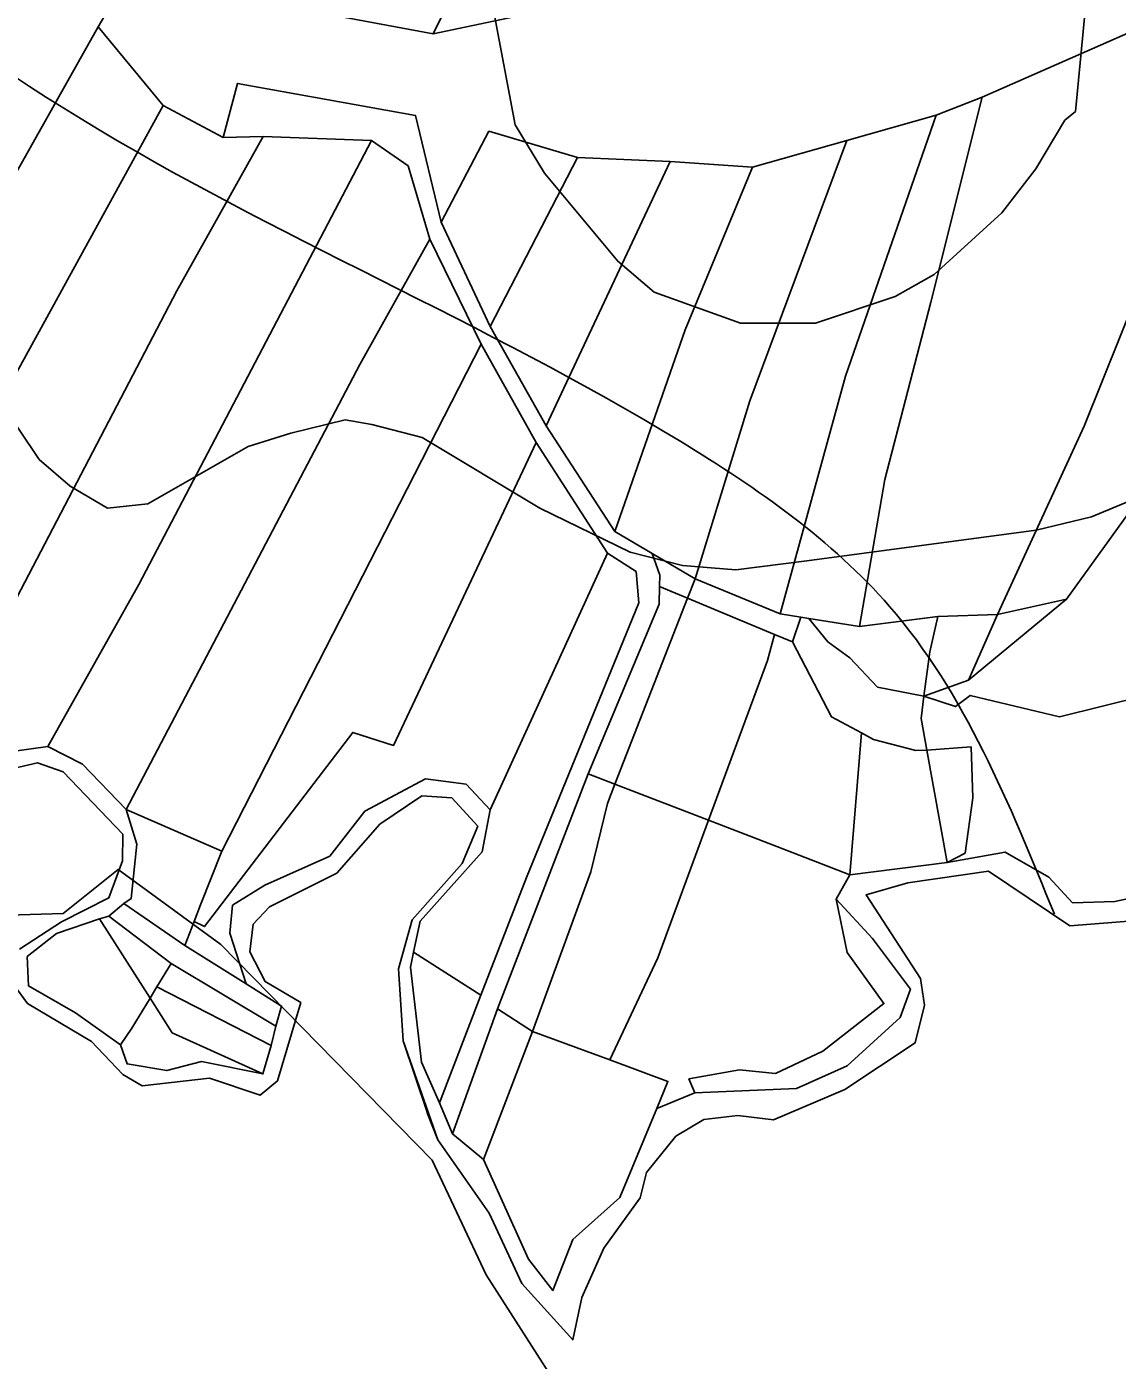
# Model space of a CAD drawing. Extents: x -510989 to -501240, y -1184665 to -1176098.
# Drawn here: x -501942.3 to -501694.8, y -1184298.4 to -1183995.8 of the extents above; entities that cross this region are included whole.
import ezdxf

# ---------------------------------------------------------------- set-up
doc = ezdxf.new("R2010")
doc.units = 0
for name, color, linetype in [('orna_puda', 7, 'Continuous'), ('ostatni_plocha_x_dobyvaci_prostor', 7, 'Continuous'), ('ostatni_plocha_x_draha', 7, 'Continuous'), ('ostatni_plocha_x_jina_plocha', 7, 'Continuous'), ('ostatni_plocha_x_ostatni_komunikace', 7, 'Continuous'), ('popis', 7, 'Continuous'), ('STAV_zaplavove_uzemi', 7, 'Continuous'), ('trvaly_travni_porost', 7, 'Continuous'), ('vodni_plocha_x_vodni_tok_v_koryt_prir_n_upr', 7, 'Continuous'), ('vrstevnice_01', 7, 'Continuous'), ('vrstevnice_02', 7, 'Continuous')]:
    doc.layers.add(name, color=color, linetype=linetype)

msp = doc.modelspace()

# ---------------------------------------------------------------- linework, layer by layer
at = {"layer": 'orna_puda'}
msp.add_lwpolyline([(-501512.55, -1183995.12), (-501534.61, -1184017.6), (-501561.07, -1184045.86), (-501612.09, -1184107.75), (-501632.04, -1184126.86), (-501640.1, -1184133.08), (-501650.4, -1184138.89), (-501660.56, -1184142.34), (-501677.32, -1184142.83), (-501688.38, -1184147.53), (-501707.95, -1184152.37), (-501728.19, -1184147.52), (-501731.54, -1184150.05), (-501738.69, -1184147.66), (-501728.56, -1184144.08), (-501706.37, -1184125.67), (-501637.9, -1184030.79), (-501628.17, -1184015.32), (-501624.3, -1184002.75), (-501622.66, -1183997.39), (-501612.32, -1183952.6)], dxfattribs=at)
for points in [[(-501664.91, -1183985.01), (-501681.56, -1184034.59), (-501702.32, -1184086.41), (-501722.03, -1184129.14), (-501735.56, -1184129.64), (-501753.3, -1184131.89), (-501747.55, -1184098.48), (-501737.14, -1184058.29), (-501725.5, -1184011.71)], [(-501911.35, -1184013.65), (-501957.45, -1184097.42), (-501976.31, -1184087.77), (-501969.43, -1184074.9), (-501946.7, -1184032.39), (-501926.09, -1183995.79)], [(-501735.92, -1184015.8), (-501725.5, -1184011.71), (-501737.14, -1184058.29), (-501747.55, -1184098.48), (-501753.3, -1184131.89), (-501764.84, -1184130.05), (-501766.64, -1184129.76), (-501771.3, -1184129.01), (-501756.48, -1184075.07)], [(-501888.67, -1184020.69), (-501908.25, -1184055.69), (-501948.18, -1184132.24), (-501965.7, -1184163.04), (-501974.95, -1184155.17), (-501985.78, -1184155.18), (-501971.83, -1184123.56), (-501957.45, -1184097.42), (-501911.35, -1184013.65), (-501897.73, -1184020.9)], [(-501735.92, -1184015.8), (-501756.48, -1184075.07), (-501771.3, -1184129.01), (-501790.63, -1184121.04), (-501778.23, -1184080.67), (-501756.19, -1184021.57)], [(-501864.1, -1184021.61), (-501916.85, -1184122.34), (-501937.53, -1184159.1), (-501948.4, -1184160.64), (-501955.15, -1184166.16), (-501965.7, -1184163.04), (-501948.18, -1184132.24), (-501908.25, -1184055.69), (-501888.67, -1184020.69)], [(-501864.1, -1184021.61), (-501855.78, -1184027.35), (-501850.86, -1184043.96), (-501866.7, -1184072.42), (-501919.75, -1184173.38), (-501929.66, -1184163.09), (-501937.53, -1184159.1), (-501916.85, -1184122.34)], [(-501756.19, -1184021.57), (-501778.23, -1184080.67), (-501790.63, -1184121.04), (-501800.37, -1184115.29), (-501808.83, -1184110.29), (-501792.92, -1184064.55), (-501777.62, -1184027.66)], [(-501796.28, -1184026.35), (-501824.4, -1184086.32), (-501837.13, -1184063.77), (-501817.33, -1184025.47)], [(-501777.62, -1184027.66), (-501792.92, -1184064.55), (-501808.83, -1184110.29), (-501824.4, -1184086.32), (-501796.28, -1184026.35)], [(-501850.86, -1184043.96), (-501839.22, -1184067.82), (-501898.03, -1184182.82), (-501919.75, -1184173.38), (-501866.7, -1184072.42)], [(-501839.22, -1184067.82), (-501826.67, -1184090.08), (-501859.12, -1184158.87), (-501868.35, -1184155.92), (-501901.95, -1184199.98), (-501904.32, -1184198.8), (-501902.86, -1184195.07), (-501898.03, -1184182.82)], [(-501826.67, -1184090.08), (-501810.48, -1184115.26), (-501837.12, -1184173.5), (-501842.62, -1184167.65), (-501851.82, -1184166.43), (-501865.62, -1184173.78), (-501873.56, -1184184.01), (-501888.31, -1184190.58), (-501895.62, -1184195.13), (-501896.26, -1184201.46), (-501892.53, -1184212.97), (-501906.46, -1184204.25), (-501904.32, -1184198.8), (-501901.95, -1184199.98), (-501868.35, -1184155.92), (-501859.12, -1184158.87)], [(-501792.35, -1184125.45), (-501808.82, -1184167.63), (-501814.88, -1184165.28), (-501798.77, -1184126.82), (-501798.68, -1184122.82)], [(-501772.59, -1184133.66), (-501774.22, -1184139.55), (-501787.6, -1184175.83), (-501808.82, -1184167.63), (-501792.35, -1184125.45)], [(-501768.55, -1184135.34), (-501759.67, -1184152.4), (-501752.9, -1184156.03), (-501755.55, -1184188.22), (-501772.08, -1184181.83), (-501787.6, -1184175.83), (-501774.22, -1184139.55), (-501772.59, -1184133.66)], [(-501808.82, -1184167.63), (-501810.54, -1184172.01), (-501814.28, -1184187.58), (-501827.54, -1184223.76), (-501835.51, -1184218.61), (-501814.88, -1184165.28)], [(-501808.82, -1184167.63), (-501787.6, -1184175.83), (-501799.11, -1184207.04), (-501810.02, -1184230.22), (-501827.54, -1184223.76), (-501814.28, -1184187.58), (-501810.54, -1184172.01)], [(-501772.08, -1184181.83), (-501755.55, -1184188.22), (-501758.59, -1184193.78), (-501756.13, -1184205.86), (-501747.78, -1184217.44), (-501761.64, -1184228.23), (-501772.39, -1184233.28), (-501780.53, -1184232.48), (-501792.02, -1184234.55), (-501790.71, -1184237.69), (-501799.35, -1184241.23), (-501796.81, -1184235.1), (-501810.02, -1184230.22), (-501799.11, -1184207.04), (-501787.6, -1184175.83)]]:
    msp.add_lwpolyline(points, close=True, dxfattribs=at)
at = {"layer": 'ostatni_plocha_x_dobyvaci_prostor'}
for points in [[(-501917.35, -1184181.25), (-501919.75, -1184173.38), (-501898.03, -1184182.82), (-501902.86, -1184195.07), (-501904.32, -1184198.8), (-501906.46, -1184204.25), (-501920.33, -1184194.77), (-501918.66, -1184193.61)], [(-501855.25, -1184209.2), (-501854.53, -1184205.79), (-501839.23, -1184215.51), (-501848.66, -1184239.95), (-501852.77, -1184230.77)], [(-501835.51, -1184218.61), (-501827.54, -1184223.76), (-501838.66, -1184252.86), (-501845.73, -1184246.97)], [(-501827.54, -1184223.76), (-501810.02, -1184230.22), (-501796.81, -1184235.1), (-501799.35, -1184241.23), (-501807.74, -1184261.45), (-501818.4, -1184271.01), (-501822.9, -1184282.58), (-501828.44, -1184275.42), (-501838.66, -1184252.86)]]:
    msp.add_lwpolyline(points, close=True, dxfattribs=at)
at = {"layer": 'ostatni_plocha_x_draha'}
for points in [[(-501664.91, -1183985.01), (-501725.5, -1184011.71), (-501735.92, -1184015.8), (-501756.19, -1184021.57), (-501777.62, -1184027.66), (-501796.28, -1184026.35), (-501817.33, -1184025.47), (-501837.44, -1184019.49), (-501848.27, -1184040.14), (-501854.1, -1184015.89), (-501894.48, -1184008.62), (-501897.73, -1184020.9), (-501911.35, -1184013.65), (-501926.09, -1183995.79), (-501924.39, -1183992.84)], [(-501873.32, -1183993.06), (-501850.12, -1183997.39), (-501808.98, -1183988.64)]]:
    msp.add_lwpolyline(points, dxfattribs=at)
at = {"layer": 'ostatni_plocha_x_jina_plocha'}
for points in [[(-501925.84, -1184198.22), (-501914.35, -1184216.22), (-501918.48, -1184223), (-501921.07, -1184226.82), (-501931.28, -1184219.51), (-501941.96, -1184213.42), (-501942.24, -1184206.78), (-501935.55, -1184201.54)], [(-501925.84, -1184198.22), (-501923.7, -1184197.58), (-501909.54, -1184208.32), (-501912.78, -1184213.64), (-501914.35, -1184216.22)], [(-501909.54, -1184208.32), (-501885.81, -1184222.58), (-501886.86, -1184226.96), (-501912.78, -1184213.64)], [(-501912.78, -1184213.64), (-501886.86, -1184226.96), (-501888.71, -1184233.39), (-501909.34, -1184224.06), (-501914.35, -1184216.22)], [(-501914.35, -1184216.22), (-501909.34, -1184224.06), (-501888.71, -1184233.39), (-501902.69, -1184230.61), (-501910.57, -1184232.65), (-501919.54, -1184231.13), (-501921.07, -1184226.82), (-501918.48, -1184223)]]:
    msp.add_lwpolyline(points, close=True, dxfattribs=at)
at = {"layer": 'ostatni_plocha_x_ostatni_komunikace'}
msp.add_lwpolyline([(-501854.1, -1184015.89), (-501848.27, -1184040.14), (-501837.13, -1184063.77), (-501824.4, -1184086.32), (-501808.83, -1184110.29), (-501800.37, -1184115.29), (-501798.62, -1184120.23), (-501798.68, -1184122.82), (-501798.77, -1184126.82), (-501814.88, -1184165.28), (-501835.51, -1184218.61), (-501845.73, -1184246.97), (-501848.27, -1184240.89), (-501848.66, -1184239.95), (-501839.23, -1184215.51), (-501828.91, -1184188.8), (-501803.43, -1184126.49), (-501804.02, -1184119.42), (-501810.48, -1184115.26), (-501826.67, -1184090.08), (-501839.22, -1184067.82), (-501850.86, -1184043.96), (-501855.78, -1184027.35), (-501864.1, -1184021.61), (-501888.67, -1184020.69), (-501897.73, -1184020.9), (-501894.48, -1184008.62)], close=True, dxfattribs=at)
at = {"layer": 'popis'}
for points in [[(-501943.95, -1184205.06), (-501934.46, -1184198.86), (-501923.68, -1184193.47), (-501920.6, -1184185.03), (-501920.54, -1184178.98), (-501934.04, -1184164.85), (-501939.87, -1184162.83), (-501948.71, -1184164.83)], [(-501685.55, -1184198.22), (-501705.56, -1184199.8), (-501724.06, -1184187.42), (-501742.36, -1184190.05), (-501751.84, -1184192.76), (-501739.47, -1184211.73), (-501738.54, -1184217.81), (-501740.72, -1184226.38), (-501756.65, -1184236.91), (-501772.81, -1184243.84), (-501780.94, -1184242.85), (-501788.63, -1184243.76), (-501795.03, -1184247.57), (-501801.65, -1184255.78), (-501803.14, -1184261.51), (-501807.25, -1184267.24), (-501811.36, -1184272.96), (-501816.36, -1184284.14), (-501818.42, -1184293.76), (-501829.93, -1184281), (-501837.34, -1184265.04), (-501849.04, -1184248.33), (-501856.87, -1184225.9), (-501857.94, -1184209.59), (-501854.87, -1184198.44), (-501843.5, -1184185.64), (-501839.96, -1184177.22), (-501845.88, -1184170.74), (-501852.65, -1184170.29), (-501862.17, -1184176.75), (-501871.98, -1184187.84), (-501887.2, -1184195.47), (-501890.93, -1184199.42), (-501891.7, -1184205.69), (-501888.24, -1184212.44), (-501880.12, -1184217.22), (-501885.4, -1184234.99), (-501889.35, -1184238.23), (-501900.84, -1184234.35), (-501916.12, -1184236.09), (-501920.49, -1184233.55), (-501927.62, -1184226.08), (-501942.18, -1184217.42), (-501945.23, -1184213.2)]]:
    msp.add_lwpolyline(points, dxfattribs=at)
at = {"layer": 'STAV_zaplavove_uzemi'}
msp.add_spline([(-502765.18, -1180820.83), (-502819.12, -1180854.68), (-502855.09, -1180856.79), (-502878.36, -1180851.5), (-502911.15, -1180848.33), (-502954.52, -1180870.54), (-502984.14, -1180869.48), (-503005.29, -1180861.02), (-503048.66, -1180872.66), (-503074.04, -1180895.93), (-503100.49, -1180910.74), (-503124.82, -1180934.01), (-503148.09, -1180961.51), (-503167.13, -1180991.13), (-503214.18, -1181039.04), (-503223.14, -1181058.24), (-503224.42, -1181086.39), (-503233.38, -1181129.91), (-503224.42, -1181152.95), (-503210.34, -1181174.71), (-503189.86, -1181187.51), (-503177.06, -1181216.94), (-503187.3, -1181265.58), (-503182.09, -1181326.92), (-503202.22, -1181367.18), (-503223.9, -1181396.6), (-503227, -1181422.93), (-503244.04, -1181475.59), (-503248.68, -1181509.66), (-503278.16, -1181558.16), (-503308.83, -1181601.52), (-503351.14, -1181645.95), (-503365.95, -1181659.7), (-503395.57, -1181685.09), (-503411.43, -1181722.11), (-503422.01, -1181739.03), (-503437.88, -1181747.49), (-503460.09, -1181743.26), (-503481.25, -1181748.55), (-503492.88, -1181761.25), (-503472.79, -1181803.56), (-503443.17, -1181840.58), (-503413.55, -1181857.5), (-503278.84, -1181941.97), (-503242.23, -1181977.17), (-503180.29, -1182027.85), (-503125.38, -1182098.25), (-503088.78, -1182167.23), (-503075.54, -1182217), (-503114.26, -1182162.8), (-503152.97, -1182091.56), (-503197.89, -1182048.2), (-503210.28, -1182032.71), (-503231.96, -1182021.87), (-503259.83, -1182017.22), (-503266.03, -1182021.87), (-503224.21, -1182048.2), (-503199.43, -1182076.07), (-503157.62, -1182114.79), (-503135.94, -1182159.7), (-503118.9, -1182207.71), (-503111.16, -1182251.07), (-503108.24, -1182409.43), (-503115.92, -1182478.55), (-503128.72, -1182603.98), (-503131.28, -1182696.13), (-503104.4, -1182780.6), (-503071.45, -1182869.91), (-503052.71, -1182886.94), (-502977.76, -1182944.86), (-502838.07, -1183047.07), (-502664.31, -1183174.84), (-502563.8, -1183270.24), (-502485.44, -1183353.71), (-502446.26, -1183432.07), (-502383.48, -1183571.46), (-502315.46, -1183658.04), (-502253.62, -1183724), (-502158.8, -1183808.51), (-502045.43, -1183923.94), (-501930, -1184016.7), (-501793.89, -1184089.91), (-501746.5, -1184127.32), (-501709.09, -1184197.15)], degree=3, dxfattribs=at)
at = {"layer": 'trvaly_travni_porost'}
for points in [[(-501624.62, -1183960.62), (-501631.88, -1183999.91), (-501624.3, -1184002.75), (-501628.17, -1184015.32), (-501637.9, -1184030.79), (-501706.37, -1184125.67), (-501722.03, -1184129.14), (-501702.32, -1184086.41), (-501681.56, -1184034.59), (-501664.91, -1183985.01)], [(-501840.27, -1183977.53), (-501850.12, -1183997.39), (-501873.32, -1183993.06), (-501856.18, -1183963.3)], [(-501840.27, -1183977.53), (-501808.98, -1183988.64), (-501850.12, -1183997.39)], [(-501924.39, -1183992.84), (-501926.09, -1183995.79), (-501946.7, -1184032.39), (-501969.43, -1184074.9), (-501992.78, -1184071.16), (-501966.09, -1184025.86), (-501942.45, -1183983.47)], [(-501817.33, -1184025.47), (-501837.13, -1184063.77), (-501848.27, -1184040.14), (-501837.44, -1184019.49)], [(-501810.48, -1184115.26), (-501804.02, -1184119.42), (-501803.43, -1184126.49), (-501828.91, -1184188.8), (-501839.23, -1184215.51), (-501854.53, -1184205.79), (-501853.07, -1184198.77), (-501838.94, -1184183.04), (-501837.12, -1184173.5)], [(-501798.62, -1184120.23), (-501800.37, -1184115.29), (-501790.63, -1184121.04), (-501792.35, -1184125.45), (-501798.68, -1184122.82)], [(-501790.63, -1184121.04), (-501771.3, -1184129.01), (-501766.64, -1184129.76), (-501768.55, -1184135.34), (-501772.59, -1184133.66), (-501792.35, -1184125.45)], [(-501722.03, -1184129.14), (-501706.37, -1184125.67), (-501728.56, -1184144.08)], [(-501753.3, -1184131.89), (-501735.56, -1184129.64), (-501737.39, -1184137.62), (-501738.69, -1184147.66), (-501749.25, -1184145.63), (-501755.5, -1184138.96), (-501760.49, -1184135.35), (-501764.84, -1184130.05)], [(-501735.56, -1184129.64), (-501722.03, -1184129.14), (-501728.56, -1184144.08), (-501738.69, -1184147.66), (-501737.39, -1184137.62)], [(-501752.9, -1184156.03), (-501750.15, -1184157.49), (-501740.52, -1184160.01), (-501738.02, -1184159.9), (-501733.39, -1184185.43), (-501755.55, -1184188.22)], [(-501738.02, -1184159.9), (-501727.99, -1184159.19), (-501727.61, -1184170.78), (-501729.33, -1184183.28), (-501733.39, -1184185.43)], [(-501758.59, -1184193.78), (-501750.36, -1184202.68), (-501741.78, -1184214.14), (-501744.08, -1184220.58), (-501756.13, -1184231.6), (-501767.64, -1184236.68), (-501790.71, -1184237.69), (-501792.02, -1184234.55), (-501780.53, -1184232.48), (-501772.39, -1184233.28), (-501761.64, -1184228.23), (-501747.78, -1184217.44), (-501756.13, -1184205.86)]]:
    msp.add_lwpolyline(points, close=True, dxfattribs=at)
at = {"layer": 'vodni_plocha_x_vodni_tok_v_koryt_prir_n_upr'}
for points in [[(-501764.84, -1184130.05), (-501760.49, -1184135.35), (-501755.5, -1184138.96), (-501749.25, -1184145.63), (-501738.69, -1184147.66), (-501739.34, -1184152.72), (-501738.02, -1184159.9), (-501740.52, -1184160.01), (-501750.15, -1184157.49), (-501752.9, -1184156.03), (-501759.67, -1184152.4), (-501768.55, -1184135.34), (-501766.64, -1184129.76)], [(-501920.33, -1184194.77), (-501906.46, -1184204.25), (-501892.53, -1184212.97), (-501884.47, -1184218.02), (-501885.81, -1184222.58), (-501909.54, -1184208.32), (-501923.7, -1184197.58)]]:
    msp.add_lwpolyline(points, close=True, dxfattribs=at)
for points in [[(-501686.2, -1184192.28), (-501695.38, -1184194.27), (-501704.95, -1184194.59), (-501710.35, -1184188.79), (-501720.28, -1184183.08), (-501733.39, -1184185.43), (-501729.33, -1184183.28), (-501727.61, -1184170.78), (-501727.99, -1184159.19), (-501738.02, -1184159.9), (-501739.34, -1184152.72), (-501738.69, -1184147.66), (-501731.54, -1184150.05), (-501728.19, -1184147.52), (-501707.95, -1184152.37), (-501688.38, -1184147.53)], [(-501948.4, -1184160.64), (-501937.53, -1184159.1), (-501929.66, -1184163.09), (-501919.75, -1184173.38), (-501917.35, -1184181.25), (-501918.66, -1184193.61), (-501920.33, -1184194.77), (-501923.7, -1184197.58), (-501925.84, -1184198.22), (-501935.55, -1184201.54), (-501942.24, -1184206.78), (-501941.96, -1184213.42), (-501931.28, -1184219.51), (-501921.07, -1184226.82), (-501919.54, -1184231.13), (-501910.57, -1184232.65), (-501902.69, -1184230.61), (-501888.71, -1184233.39), (-501886.86, -1184226.96), (-501885.81, -1184222.58), (-501884.47, -1184218.02), (-501892.53, -1184212.97), (-501896.26, -1184201.46), (-501895.62, -1184195.13), (-501888.31, -1184190.58), (-501873.56, -1184184.01), (-501865.62, -1184173.78), (-501851.82, -1184166.43), (-501842.62, -1184167.65), (-501837.12, -1184173.5), (-501838.94, -1184183.04), (-501853.07, -1184198.77), (-501854.53, -1184205.79), (-501855.25, -1184209.2), (-501852.77, -1184230.77), (-501848.66, -1184239.95), (-501848.27, -1184240.89), (-501845.73, -1184246.97), (-501838.66, -1184252.86), (-501828.44, -1184275.42), (-501822.9, -1184282.58), (-501818.4, -1184271.01), (-501807.74, -1184261.45), (-501799.35, -1184241.23), (-501790.71, -1184237.69), (-501767.64, -1184236.68), (-501756.13, -1184231.6), (-501744.08, -1184220.58), (-501741.78, -1184214.14), (-501750.36, -1184202.68), (-501758.59, -1184193.78), (-501755.55, -1184188.22), (-501733.39, -1184185.43), (-501720.28, -1184183.08), (-501710.35, -1184188.79), (-501704.95, -1184194.59), (-501695.38, -1184194.27), (-501686.2, -1184192.28)], [(-501943.95, -1184205.06), (-501934.46, -1184198.86), (-501923.68, -1184193.47), (-501920.6, -1184185.03), (-501920.54, -1184178.98), (-501934.04, -1184164.85), (-501939.87, -1184162.83), (-501948.71, -1184164.83)], [(-501685.55, -1184198.22), (-501705.56, -1184199.8), (-501724.06, -1184187.42), (-501742.36, -1184190.05), (-501751.84, -1184192.76), (-501739.47, -1184211.73), (-501738.54, -1184217.81), (-501740.72, -1184226.38), (-501756.65, -1184236.91), (-501772.81, -1184243.84), (-501780.94, -1184242.85), (-501788.63, -1184243.76), (-501795.03, -1184247.57), (-501801.65, -1184255.78), (-501803.14, -1184261.51), (-501811.36, -1184272.96), (-501816.36, -1184284.14), (-501818.42, -1184293.76), (-501829.93, -1184281), (-501837.34, -1184265.04), (-501849.04, -1184248.33), (-501851.44, -1184242.2), (-501851.47, -1184242.12), (-501856.87, -1184225.9), (-501857.94, -1184209.59), (-501854.87, -1184198.44), (-501843.5, -1184185.64), (-501839.96, -1184177.22), (-501845.88, -1184170.74), (-501852.65, -1184170.29), (-501862.17, -1184176.75), (-501871.98, -1184187.84), (-501887.2, -1184195.47), (-501890.93, -1184199.42), (-501891.7, -1184205.69), (-501888.24, -1184212.44), (-501880.12, -1184217.22), (-501885.4, -1184234.99), (-501889.35, -1184238.23), (-501900.84, -1184234.35), (-501916.12, -1184236.09), (-501920.49, -1184233.55), (-501927.62, -1184226.08), (-501942.18, -1184217.42), (-501945.23, -1184213.2)]]:
    msp.add_lwpolyline(points, dxfattribs=at)
at = {"layer": 'vrstevnice_01'}
for points in [[(-501661.81, -1184357), (-501704, -1184343), (-501729.59, -1184336), (-501787.31, -1184329), (-501800.31, -1184325), (-501811.81, -1184320), (-501838.09, -1184279), (-501850.31, -1184253), (-501898.31, -1184204), (-501921.59, -1184187), (-501934.09, -1184197), (-501966.69, -1184198), (-501985.81, -1184193), (-502002.41, -1184173), (-502001.81, -1184103), (-502013.19, -1184098), (-502032.59, -1184098), (-502048.09, -1184095), (-502054.19, -1184075), (-502053.41, -1184049), (-502078.91, -1184012), (-502146.81, -1183950)], [(-502012.81, -1183972), (-501983.41, -1184006), (-501973.19, -1184020), (-501956.81, -1184052), (-501949, -1184080), (-501939.5, -1184094), (-501932.5, -1184100), (-501924, -1184105), (-501914.81, -1184104), (-501892.09, -1184091), (-501882.41, -1184088), (-501870.09, -1184085), (-501864, -1184086), (-501852.59, -1184089), (-501825.91, -1184105), (-501805.41, -1184115), (-501793.5, -1184118), (-501781.41, -1184119), (-501765.31, -1184117), (-501713.19, -1184110), (-501700.69, -1184107), (-501686.31, -1184101)]]:
    msp.add_lwpolyline(points, dxfattribs=at)
at = {"layer": 'vrstevnice_02'}
msp.add_lwpolyline([(-501836.41, -1183992), (-501831.5, -1184018), (-501824.81, -1184029), (-501808.19, -1184049), (-501799.91, -1184056), (-501780.31, -1184063), (-501763.31, -1184063), (-501745.19, -1184057), (-501736.41, -1184052), (-501721, -1184038), (-501713.31, -1184028), (-501706.69, -1184017), (-501704.31, -1184015), (-501700.69, -1183977)], dxfattribs=at)

doc.saveas('drawing.dxf')
